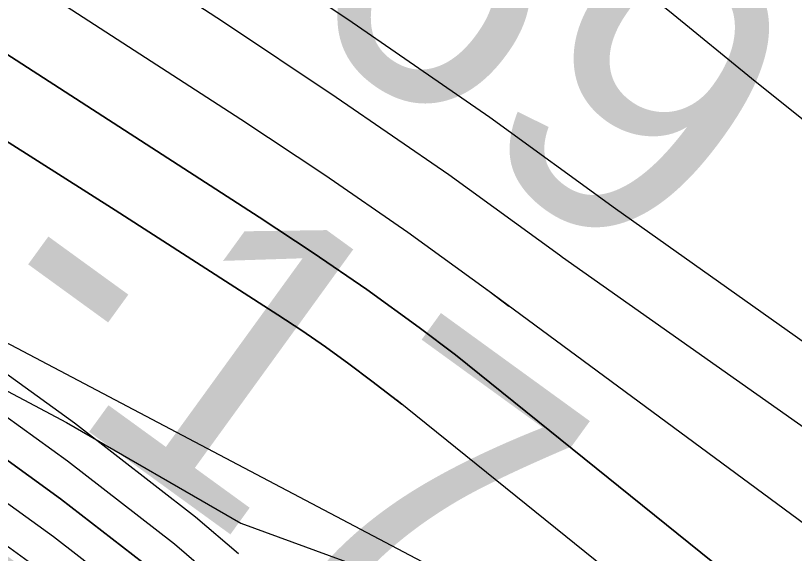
# Model space of a CAD drawing. Extents: x 3263578 to 3301413, y 764927 to 798602.
# Drawn here: x 3280093.3 to 3280265.7, y 784633.4 to 784752.4 of the extents above; entities that cross this region are included whole.
import ezdxf

# ---------------------------------------------------------------- set-up
doc = ezdxf.new("R2010")
doc.units = 0
for name, color, linetype in [('V-RIVR-EDGE', 7, 'Continuous'), ('V-RIVR-RANG', 7, 'Continuous'), ('V-RRAP-RVMT', 7, 'Continuous'), ('V-TOPO-DPTH', 7, 'Continuous'), ('V-TOPO-MAJR', 7, 'Continuous'), ('V-TOPO-MINR', 7, 'Continuous'), ('V-TOPO-WATR', 7, 'Continuous')]:
    doc.layers.add(name, color=color, linetype=linetype)

msp = doc.modelspace()

# ---------------------------------------------------------------- linework, layer by layer
at = {"layer": 'V-RIVR-EDGE'}
msp.add_lwpolyline([(3279632.9, 784841.32), (3279656.39, 784847.35), (3279672.05, 784854.27), (3279687.69, 784851.19), (3279717.66, 784840.68), (3279774.13, 784826.63), (3279799.31, 784813.53), (3279829.71, 784803.02), (3279846.21, 784793.42), (3279865.75, 784785.54), (3279892.68, 784776.35), (3279906.14, 784771.97), (3279957.79, 784742.72), (3279977.75, 784724.85), (3280015.53, 784712.15), (3280037.24, 784702.53), (3280064.15, 784683.77), (3280104.52, 784662.37), (3280143.15, 784640.11), (3280216.11, 784613.41), (3280244.77, 784601.61), (3280271.66, 784578.07)], dxfattribs=at)
at = {"layer": 'V-RRAP-RVMT'}
msp.add_lwpolyline([(3280383.26, 784543.21), (3280223.78, 784626.91), (3280217.25, 784613.68), (3279957.56, 784750.46), (3279954.75, 784745.03), (3279919.02, 784763.47), (3279920.48, 784723.05), (3279891.57, 784712.39), (3279851.98, 784709.42), (3279796.77, 784724.63), (3279716.82, 784760.33), (3279629.27, 784848.46), (3279619.43, 784864.61), (3279550.93, 784887.51), (3279521.19, 784818.37), (3279393.5, 784870.34), (3279399.86, 784887.49), (3279326.97, 784922.86), (3279358.95, 784991.62), (3279326.08, 784990.94), (3279319.94, 785030.79)], dxfattribs=at)
at = {"layer": 'V-TOPO-DPTH'}
msp.add_line((3280177.65, 784667.33), (3280178.75, 784666.49), dxfattribs=at)
msp.add_line((3280177.65, 784667.33), (3280178.75, 784666.49), dxfattribs=at)
for points in [[(3280131.31, 784623.15), (3280123.78, 784629.61), (3280103.21, 784645.54), (3280082.1, 784660.8), (3279940.06, 784758.12), (3279908.29, 784779.27), (3279876.16, 784799.84), (3279843.49, 784819.54), (3279810.46, 784838.66), (3279777.07, 784857.18), (3279743.56, 784875.47), (3279709.86, 784893.42), (3279676.04, 784911.14), (3279159.21, 785172.23), (3279139.14, 785184.84), (3279119.16, 785197.61), (3279099.34, 785210.61), (3279079.62, 785223.77), (3278979.94, 785291.14)], [(3280131.31, 784623.15), (3280123.78, 784629.61), (3280103.21, 784645.54), (3280082.1, 784660.8), (3279940.06, 784758.12), (3279908.29, 784779.27), (3279876.16, 784799.84), (3279843.49, 784819.54), (3279810.46, 784838.66), (3279777.07, 784857.18), (3279743.56, 784875.47), (3279709.86, 784893.42), (3279676.04, 784911.14), (3279159.21, 785172.23), (3279139.14, 785184.84), (3279119.16, 785197.61), (3279099.34, 785210.61), (3279079.62, 785223.77), (3278979.94, 785291.14)], [(3279064.7, 785181.82), (3279074.47, 785175.45), (3279081.37, 785171.02), (3279088.3, 785166.64), (3279095.28, 785162.35), (3279102.3, 785158.11), (3279658.05, 784883.18), (3279692.83, 784867.74), (3279727.18, 784851.29), (3279802.15, 784813.42), (3279825.82, 784801.27), (3279849.39, 784788.91), (3279872.79, 784776.24), (3279896.08, 784763.37), (3279919.1, 784750.04), (3279941.87, 784736.31), (3279964.26, 784721.97), (3279986.41, 784707.23), (3280085.4, 784639.4), (3280100.12, 784628.77), (3280114.45, 784617.66), (3280120.05, 784612.86)], [(3279064.7, 785181.82), (3279074.47, 785175.45), (3279081.37, 785171.02), (3279088.3, 785166.64), (3279095.28, 785162.35), (3279102.3, 785158.11), (3279658.05, 784883.18), (3279692.83, 784867.74), (3279727.18, 784851.29), (3279802.15, 784813.42), (3279825.82, 784801.27), (3279849.39, 784788.91), (3279872.79, 784776.24), (3279896.08, 784763.37), (3279919.1, 784750.04), (3279941.87, 784736.31), (3279964.26, 784721.97), (3279986.41, 784707.23), (3280085.4, 784639.4), (3280100.12, 784628.77), (3280114.45, 784617.66), (3280120.05, 784612.86)], [(3279235.65, 785175.84), (3279550.12, 785009.25), (3279594, 784985.8), (3279637.77, 784962.14), (3279681.36, 784938.16), (3279724.84, 784913.97), (3279767.88, 784889.05), (3279810.46, 784863.37), (3279852.32, 784836.57), (3279893.72, 784809.01), (3280078.79, 784682.2), (3280106.3, 784662.32), (3280133.1, 784641.56), (3280142.57, 784633.44)], [(3279235.65, 785175.84), (3279550.12, 785009.25), (3279594, 784985.8), (3279637.77, 784962.14), (3279681.36, 784938.16), (3279724.84, 784913.97), (3279767.88, 784889.05), (3279810.46, 784863.37), (3279852.32, 784836.57), (3279893.72, 784809.01), (3280078.79, 784682.2), (3280106.3, 784662.32), (3280133.1, 784641.56), (3280142.57, 784633.44)], [(3279483.25, 785105.32), (3279542.63, 785071.46), (3279551.29, 785066.59), (3279615.1, 785030.47), (3279678.75, 784994.06), (3279742.15, 784957.23), (3279805.39, 784920.12), (3279849.04, 784894.31), (3279903.42, 784861.72), (3279957.54, 784828.72), (3280011.27, 784795.08), (3280064.75, 784761.04), (3280147.21, 784707.86), (3280159.16, 784699.94), (3280170.98, 784691.83), (3280182.59, 784683.42), (3280190.65, 784677.37)], [(3280190.65, 784677.37), (3280182.59, 784683.42), (3280170.98, 784691.83), (3280159.16, 784699.94), (3280147.21, 784707.86), (3280064.75, 784761.04), (3280011.27, 784795.08), (3279957.54, 784828.72), (3279903.42, 784861.72), (3279849.04, 784894.31), (3279805.39, 784920.12), (3279742.15, 784957.23), (3279678.75, 784994.06), (3279615.1, 785030.47), (3279551.29, 785066.59), (3279542.63, 785071.46), (3279483.25, 785105.32)], [(3280178.75, 784666.49), (3280172.15, 784671.57), (3280167.05, 784675.39), (3280161.89, 784679.13), (3280156.63, 784682.73), (3280151.31, 784686.24), (3280115.29, 784709.4), (3280091.82, 784724.28), (3280068.25, 784738.99), (3280044.5, 784753.42), (3280020.65, 784767.67), (3279851.39, 784867.45), (3279798.4, 784898.46), (3279745.27, 784929.25), (3279691.94, 784959.7), (3279638.49, 784989.92), (3279584.99, 785020.06), (3279531.57, 785050.34), (3279478.25, 785080.81)], [(3280178.75, 784666.49), (3280172.15, 784671.57), (3280167.05, 784675.39), (3280161.89, 784679.13), (3280156.63, 784682.73), (3280151.31, 784686.24), (3280115.29, 784709.4), (3280091.82, 784724.28), (3280068.25, 784738.99), (3280044.5, 784753.42), (3280020.65, 784767.67), (3279851.39, 784867.45), (3279798.4, 784898.46), (3279745.27, 784929.25), (3279691.94, 784959.7), (3279638.49, 784989.92), (3279584.99, 785020.06), (3279531.57, 785050.34), (3279478.25, 785080.81)], [(3280190.65, 784677.37), (3280301.94, 784587.76), (3280409.69, 784468.26), (3280489.54, 784360.01), (3280600.86, 784173.43), (3280669.55, 784076.39), (3280702.93, 784014.83), (3280723.28, 783957.02), (3280738.07, 783910.41), (3280749.15, 783871.26), (3280769.56, 783835.81), (3280782.54, 783813.42), (3280801.12, 783791.02), (3280821.55, 783768.61), (3280878.05, 783744.03)], [(3280878.05, 783744.03), (3280821.55, 783768.61), (3280801.12, 783791.02), (3280782.54, 783813.42), (3280769.56, 783835.81), (3280749.15, 783871.26), (3280738.07, 783910.41), (3280723.28, 783957.02), (3280702.93, 784014.83), (3280669.55, 784076.39), (3280600.86, 784173.43), (3280489.54, 784360.01), (3280409.69, 784468.26), (3280301.94, 784587.76), (3280190.65, 784677.37)], [(3280858.16, 783715.43), (3280760.09, 783776.22), (3280709.92, 783828.51), (3280678.4, 783890.06), (3280650.66, 783972.11), (3280615.55, 784089.56), (3280563.6, 784175.39), (3280496.83, 784294.79), (3280442.98, 784369.44), (3280366.82, 784459.05), (3280296.23, 784541.2), (3280236.81, 784619.6), (3280177.65, 784667.33)], [(3280858.16, 783715.43), (3280760.09, 783776.22), (3280709.92, 783828.51), (3280678.4, 783890.06), (3280650.66, 783972.11), (3280615.55, 784089.56), (3280563.6, 784175.39), (3280496.83, 784294.79), (3280442.98, 784369.44), (3280366.82, 784459.05), (3280296.23, 784541.2), (3280236.81, 784619.6), (3280177.65, 784667.33)]]:
    msp.add_lwpolyline(points, dxfattribs=at)
at = {"layer": 'V-TOPO-MAJR'}
for points in [[(3279370.9, 785196.02), (3279494.24, 785126.56), (3279553.22, 785093.09), (3279612.06, 785059.36), (3279670.67, 785025.24), (3279729.13, 784990.86), (3279787.27, 784955.95), (3279845.13, 784920.59), (3279902.58, 784884.55), (3279959.74, 784848.07), (3280143.12, 784729.5), (3280161.7, 784717.16), (3280180.07, 784704.52), (3280198.12, 784691.44), (3280202.47, 784688.17)], [(3280197.52, 784691.87), (3280326.18, 784597.02), (3280432.15, 784509.19), (3280486.05, 784458.76), (3280534.37, 784410.2), (3280593.8, 784335.53), (3280666.25, 784249.66), (3280734.96, 784160.06), (3280766.49, 784104.09), (3280788.75, 784063.05), (3280823.98, 783997.76), (3280846.27, 783967.9), (3280885.29, 783926.81), (3280966.08, 783870.58)]]:
    msp.add_lwpolyline(points, dxfattribs=at)
at = {"layer": 'V-TOPO-MINR'}
for points in [[(3278738.01, 785924.06), (3279215.23, 785385.03), (3279231.91, 785367.32), (3279249.25, 785350.33), (3279267.6, 785334.44), (3279286.62, 785319.27), (3279458.42, 785190.67), (3279502.36, 785158.86), (3279546.95, 785128.02), (3279592.51, 785098.63), (3279638.71, 785070.21), (3279685.23, 785042.24), (3279731.52, 785013.91), (3279777.48, 784985.03), (3279823.21, 784955.78), (3280139.04, 784751.17), (3280164.24, 784734.4), (3280189.17, 784717.23), (3280213.66, 784699.46), (3280214.3, 784698.98)], [(3278945.46, 785715.04), (3279232.35, 785384.98), (3279244.65, 785371.72), (3279257.46, 785359.02), (3279271.07, 785347.16), (3279285.19, 785335.87), (3279412.47, 785240.59), (3279445.38, 785216.76), (3279478.76, 785193.65), (3279512.87, 785171.62), (3279547.45, 785150.3), (3279582.27, 785129.31), (3279616.92, 785108.06), (3279651.32, 785086.4), (3279685.55, 785064.47), (3280134.97, 784772.84), (3280166.79, 784751.64), (3280198.26, 784729.94), (3280226.08, 784709.75)], [(3278937.38, 785345.55), (3279109.69, 785226.84), (3279121.23, 785218.99), (3279132.84, 785211.23), (3279144.53, 785203.6), (3279156.29, 785196.07), (3279232.29, 785148.01), (3279239.55, 785143.75), (3279246.97, 785139.83), (3279613.06, 784960.14), (3279651.92, 784939.58), (3279690.66, 784918.79), (3279729.22, 784897.66), (3279767.66, 784876.31), (3279805.69, 784854.29), (3279843.31, 784831.6), (3279880.31, 784807.91), (3279916.9, 784783.56), (3280080.44, 784671.5), (3280104.76, 784653.93), (3280128.44, 784635.58), (3280136.94, 784628.29)], [(3278979.94, 785291.14), (3279079.62, 785223.77), (3279099.34, 785210.61), (3279119.16, 785197.61), (3279139.14, 785184.84), (3279159.21, 785172.23), (3279676.04, 784911.14), (3279709.86, 784893.42), (3279743.56, 784875.47), (3279777.07, 784857.18), (3279810.46, 784838.66), (3279843.49, 784819.54), (3279876.16, 784799.84), (3279908.29, 784779.27), (3279940.06, 784758.12), (3280082.1, 784660.8), (3280103.21, 784645.54), (3280123.78, 784629.61), (3280131.31, 784623.15)], [(3279478.66, 785217.15), (3279501.64, 785203.54), (3279524.65, 785189.98), (3279547.68, 785176.44), (3279741.55, 785062.74), (3279784.93, 785037.75), (3279828.57, 785013.21), (3279872.58, 784989.36), (3279916.84, 784965.96), (3279960.75, 784942.01), (3280003.93, 784916.87), (3280046.02, 784889.95), (3280087.39, 784861.84), (3280208.93, 784775.48), (3280216.32, 784770.13), (3280223.64, 784764.67), (3280230.84, 784759.08), (3280237.98, 784753.38), (3280256.94, 784737.95)], [(3279056.32, 785214.04), (3279080.29, 785198.35), (3279104.37, 785182.85), (3279128.64, 785167.63), (3279153.03, 785152.61), (3279584.6, 784940.53), (3279613.34, 784926.52), (3279739.06, 784862.24), (3279767.82, 784847.32), (3279796.46, 784832.18), (3279824.93, 784816.71), (3279853.27, 784801.02), (3279881.3, 784784.79), (3279909.02, 784768.07), (3279936.29, 784750.61), (3279963.25, 784732.67), (3280083.75, 784650.1), (3280101.66, 784637.15), (3280119.11, 784623.64), (3280125.68, 784618)], [(3279235.65, 785175.84), (3279550.12, 785009.25), (3279594, 784985.8), (3279637.77, 784962.14), (3279681.36, 784938.16), (3279724.84, 784913.97), (3279767.88, 784889.05), (3279810.46, 784863.37), (3279852.32, 784836.57), (3279893.72, 784809.01), (3280078.79, 784682.2), (3280106.3, 784662.32), (3280133.1, 784641.56), (3280142.57, 784633.44)], [(3279483.25, 785105.32), (3279542.63, 785071.46), (3279551.29, 785066.59), (3279615.1, 785030.47), (3279678.75, 784994.06), (3279742.15, 784957.23), (3279805.39, 784920.12), (3279849.04, 784894.31), (3279903.42, 784861.72), (3279957.54, 784828.72), (3280011.27, 784795.08), (3280064.75, 784761.04), (3280147.21, 784707.86), (3280159.16, 784699.94), (3280170.98, 784691.83), (3280182.59, 784683.42), (3280190.65, 784677.37)], [(3279478.25, 785080.81), (3279531.57, 785050.34), (3279584.99, 785020.06), (3279638.49, 784989.92), (3279691.94, 784959.7), (3279745.27, 784929.25), (3279798.4, 784898.46), (3279851.39, 784867.45), (3280020.65, 784767.67), (3280044.5, 784753.42), (3280068.25, 784738.99), (3280091.82, 784724.28), (3280115.29, 784709.4), (3280151.31, 784686.24), (3280156.63, 784682.73), (3280161.89, 784679.13), (3280167.05, 784675.39), (3280172.15, 784671.57), (3280178.75, 784666.49)], [(3280256.94, 784737.95), (3280372.87, 784645.34), (3280529.04, 784512.68), (3280614.52, 784424.91), (3280737.13, 784283.02), (3280803.96, 784185.97), (3280874.42, 784053.52), (3280909.69, 784001.27), (3280950.58, 783960.19), (3280974.74, 783935.91), (3281005.28, 783915.76)], [(3280226.08, 784709.75), (3280361.62, 784613.7), (3280504.8, 784503.43), (3280614.42, 784385.78), (3280701.73, 784284.97), (3280753.73, 784215.91), (3280794.55, 784148.74), (3280837.2, 784068.52), (3280870.59, 784008.82), (3280890.99, 783973.37), (3280909.57, 783950.97), (3280937.45, 783924.82), (3280982.47, 783894.16)], [(3280214.3, 784698.98), (3280367.15, 784591.33), (3280488, 784492.29), (3280554.88, 784413.88), (3280651.48, 784303.72), (3280735.06, 784201.05), (3280781.47, 784132), (3280811.15, 784079.76), (3280833.4, 784036.86), (3280857.5, 783992.09), (3280892.79, 783945.42), (3280916.95, 783921.15), (3280974.93, 783881.99)], [(3280190.65, 784677.37), (3280301.94, 784587.76), (3280409.69, 784468.26), (3280489.54, 784360.01), (3280600.86, 784173.43), (3280669.55, 784076.39), (3280702.93, 784014.83), (3280723.28, 783957.02), (3280738.07, 783910.41), (3280749.15, 783871.26), (3280769.56, 783835.81), (3280782.54, 783813.42), (3280801.12, 783791.02), (3280821.55, 783768.61), (3280878.05, 783744.03)], [(3280858.16, 783715.43), (3280760.09, 783776.22), (3280709.92, 783828.51), (3280678.4, 783890.06), (3280650.66, 783972.11), (3280615.55, 784089.56), (3280563.6, 784175.39), (3280496.83, 784294.79), (3280442.98, 784369.44), (3280366.82, 784459.05), (3280296.23, 784541.2), (3280236.81, 784619.6), (3280177.65, 784667.33)]]:
    msp.add_lwpolyline(points, dxfattribs=at)
at = {"layer": 'V-TOPO-WATR'}
msp.add_lwpolyline([(3279064.7, 785181.82), (3279074.47, 785175.45), (3279081.37, 785171.02), (3279088.3, 785166.64), (3279095.28, 785162.35), (3279102.3, 785158.11), (3279658.05, 784883.18), (3279692.83, 784867.74), (3279727.18, 784851.29), (3279802.15, 784813.42), (3279825.82, 784801.27), (3279849.39, 784788.91), (3279872.79, 784776.24), (3279896.08, 784763.37), (3279919.1, 784750.04), (3279941.87, 784736.31), (3279964.26, 784721.97), (3279986.41, 784707.23), (3280085.4, 784639.4), (3280100.12, 784628.77), (3280114.45, 784617.66), (3280120.05, 784612.86)], dxfattribs=at)

# ---------------------------------------------------------------- texts
at = {"layer": 'V-RIVR-RANG'}
for s, rotation, p in [('-69', 324.044, (3280127.84, 784770.6)), ('-17', 324.044, (3280079.87, 784681.86)), ('27.7', 323.8083, (3279977.42, 784633.24))]:
    msp.add_text(s, height=67, rotation=rotation, dxfattribs=at).set_placement(p)

doc.saveas('drawing.dxf')
